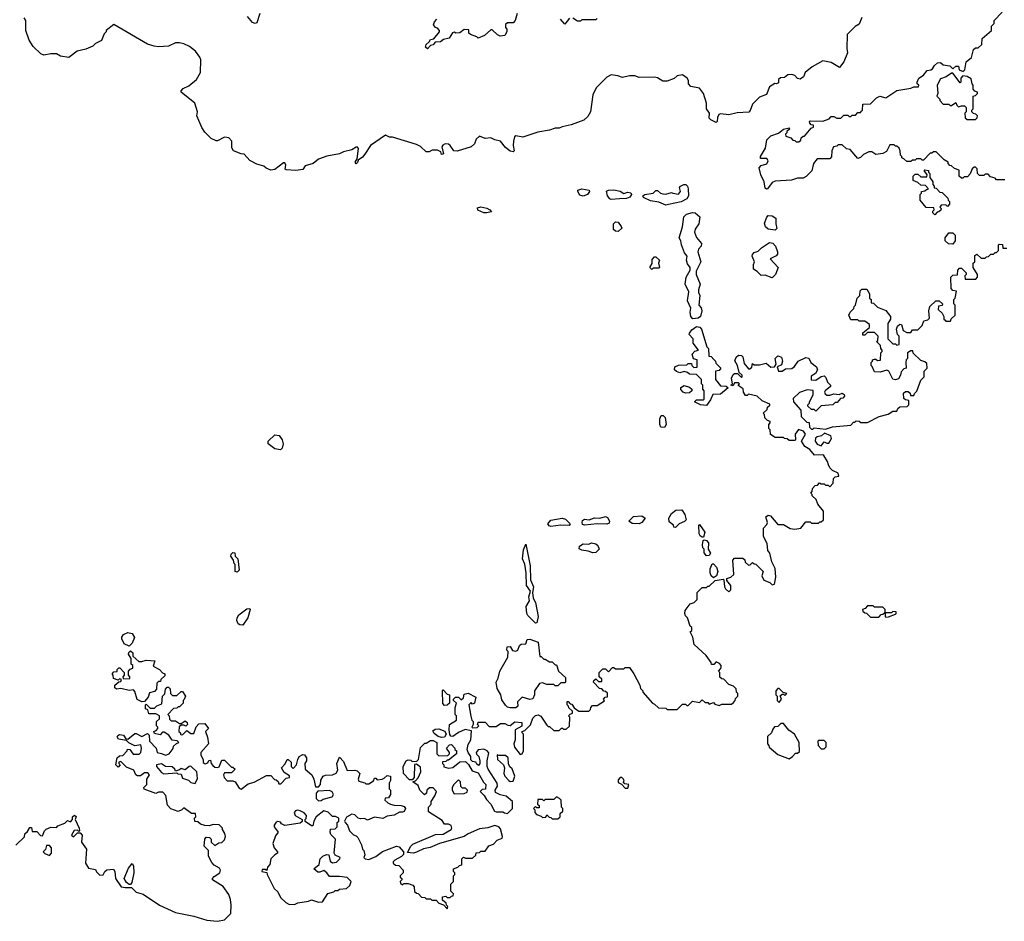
# Model space of a CAD drawing. Extents: x 2386423 to 2568864, y 578392 to 761999.
# Tile 329 of 454: x 2511703 to 2518731, y 653020 to 659451. Entities that reach past the tile are written whole.
import ezdxf

# ---------------------------------------------------------------- set-up
doc = ezdxf.new("R2010")
doc.units = 0

msp = doc.modelspace()

# ---------------------------------------------------------------- linework, layer by layer
at = {"layer": '0CON05XD'}
for points in [[(2515065, 658610), (2515025, 658603.3), (2514985, 658620), (2514961.7, 658598.3), (2514950, 658565), (2514926.1, 658543.9), (2514825, 658513.3), (2514802.5, 658515), (2514776.7, 658555), (2514765, 658563.3), (2514740, 658565), (2514723.6, 658556.4), (2514717.5, 658545), (2514727.5, 658495), (2514715, 658490), (2514708.3, 658508.3), (2514685, 658520), (2514648.3, 658521.7), (2514625, 658510), (2514605, 658510), (2514565, 658546.7), (2514535, 658561.2), (2514365, 658613.3), (2514343.6, 658613.6), (2514315, 658626.7), (2514206.1, 658553.9), (2514167.5, 658492.5), (2514149.4, 658470.6), (2514120, 658450), (2514115, 658433.3), (2514105, 658424), (2514098.8, 658435), (2514111.2, 658458.8), (2514122.5, 658532.5), (2514115, 658542.5), (2514105, 658542.5), (2514075, 658523.3), (2514015, 658508.8), (2513985, 658493.8), (2513895, 658478.8), (2513835, 658456.2), (2513797.5, 658425), (2513741.2, 658408.8), (2513725, 658382.5), (2513675, 658376.7), (2513605, 658380), (2513597.5, 658385), (2513603.3, 658415), (2513595, 658430), (2513585, 658430), (2513555, 658406.2), (2513525, 658382.5), (2513495, 658378.8), (2513462.3, 658392.3), (2513445, 658406.7), (2513395, 658420), (2513345, 658446.7), (2513305, 658492.5), (2513283.6, 658493.6), (2513230, 658515), (2513217, 658537), (2513216.2, 658585), (2513195, 658608.8), (2513165, 658613.8), (2513115, 658587.5), (2513105, 658587.5), (2513070, 658605), (2513025, 658650), (2513003.3, 658683.3), (2512967.5, 658765), (2512972.5, 658795), (2512952.5, 658855), (2512856.7, 658935), (2512856.7, 658945), (2512869.7, 658960.3), (2512910.5, 658979.5), (2512965.9, 659024.1), (2512993.3, 659075), (2512996.7, 659165), (2512990, 659185), (2512957.7, 659227.7), (2512915, 659260), (2512875, 659280), (2512845, 659286.7), (2512815, 659286.7), (2512765, 659262.5), (2512695, 659257.5), (2512663, 659263), (2512615, 659277.5), (2512375, 659417.5), (2512320, 659375), (2512320, 659365), (2512305, 659350), (2512286.4, 659303.6), (2512245, 659282.5), (2512225, 659262.5), (2512175, 659242.5), (2512113.3, 659226.7), (2512055, 659182.5), (2511995, 659192.5), (2511965, 659207.5), (2511925, 659207.5), (2511875, 659197.5), (2511855, 659207.5), (2511800, 659260), (2511771.2, 659305), (2511748, 659375), (2511746.2, 659445), (2511736.2, 659465)], [(2513417.5, 659495), (2513395, 659428.9), (2513385, 659425.5), (2513365, 659432.7), (2513329.2, 659475)], [(2515253.6, 659496.4), (2515240, 659445), (2515225, 659430), (2515185, 659430), (2515171.7, 659418.3), (2515170, 659395), (2515180, 659385), (2515180, 659365), (2515165, 659340), (2515133, 659333), (2515113.6, 659343.6), (2515075, 659380), (2515065, 659380), (2515020.8, 659339.2), (2514975, 659320), (2514965, 659330), (2514920, 659345), (2514910, 659355), (2514908.3, 659378.3), (2514875, 659382.5), (2514845, 659356.7), (2514816.4, 659356.4), (2514805, 659362.5), (2514793, 659357), (2514769.2, 659320.8), (2514728.8, 659311.2), (2514707.3, 659292.7), (2514669.3, 659290.7), (2514655, 659273.3), (2514635, 659267.5), (2514615, 659244.2), (2514600, 659255), (2514604.2, 659275), (2514626.4, 659293.6), (2514635, 659310), (2514660, 659315), (2514700, 659365), (2514700, 659375), (2514685, 659390), (2514670, 659395), (2514657.5, 659415), (2514663, 659437), (2514680, 659455)], [(2517713.6, 659466.4), (2517695, 659420), (2517667, 659403), (2517610, 659345), (2517607.5, 659245), (2517612.5, 659215), (2517585, 659150), (2517555, 659110), (2517495, 659146.2), (2517435, 659157.5), (2517360, 659115), (2517310, 659075), (2517297.5, 659045), (2517275, 659027.5), (2517255, 659032.5), (2517235, 659052.5), (2517215, 659060), (2517185, 659057.5), (2517161.7, 659038.3), (2517133, 659037), (2517120, 659025), (2517119.3, 659000.7), (2517105, 658993.3), (2517093, 658997), (2517055, 658972.5), (2517033, 658917), (2516985, 658900), (2516935, 658850), (2516917, 658803), (2516907, 658793), (2516825, 658787.5), (2516765, 658772.5), (2516705, 658781.2), (2516694.2, 658775.8), (2516683.3, 658755), (2516682.5, 658725), (2516675, 658717.5), (2516636.7, 658736.7), (2516625, 658750), (2516627.5, 658785), (2516604.6, 658814.6), (2516605.8, 658855), (2516585, 658926), (2516555, 658963.8), (2516492.5, 658975), (2516477.5, 658995), (2516477, 659017), (2516467.5, 659035), (2516435, 659057.5), (2516395, 659050), (2516375, 659032.5), (2516325, 659012.5), (2516295, 659012.5), (2516256.7, 659036.7), (2516235, 659042.5), (2516125, 659040), (2516095, 659050), (2516055, 659050), (2516005, 659040), (2515971.7, 659051.7), (2515925, 659057.5), (2515895, 659042.5), (2515817.5, 658965), (2515793.9, 658916.1), (2515776.4, 658793.6), (2515759.3, 658760.7), (2515730, 658735), (2515639.3, 658700.7), (2515575, 658687.5), (2515555, 658677.5), (2515525, 658677.5), (2515485, 658663.3), (2515400.7, 658649.3), (2515295, 658612.5), (2515245, 658622.5), (2515234.2, 658615.8), (2515228.6, 658585), (2515224.4, 658554.4), (2515233.6, 658516.4), (2515225, 658508.8), (2515204.5, 658514.5), (2515170.5, 658540.5), (2515135, 658586.2), (2515095, 658593.8), (2515065, 658610)], [(2515628.3, 659461.7), (2515595, 659420), (2515562.5, 659455)], [(2515825, 659460), (2515815, 659450), (2515715, 659450), (2515705, 659440), (2515685, 659440), (2515651.7, 659461.7)], [(2518735, 658310), (2518675, 658310), (2518665, 658320), (2518631.7, 658331.7), (2518615, 658350), (2518595, 658350), (2518585, 658340), (2518555, 658340), (2518540, 658355), (2518538.3, 658388.3), (2518525, 658400), (2518515, 658400), (2518501.7, 658388.3), (2518488.3, 658351.7), (2518468.3, 658331.7), (2518445, 658330), (2518435, 658320), (2518425, 658320), (2518410, 658335), (2518408.3, 658378.3), (2518375, 658390), (2518355, 658410), (2518341.7, 658411.7), (2518330, 658425), (2518330, 658435), (2518301.7, 658451.7), (2518245, 658510), (2518225, 658510), (2518215, 658500), (2518201.7, 658498.3), (2518155, 658450), (2518145, 658450), (2518135, 658460), (2518105, 658460), (2518095, 658450), (2518075, 658450), (2518065, 658440), (2518035, 658440), (2518015, 658460), (2518000, 658465), (2518000, 658475), (2517990, 658485), (2517987, 658517), (2517980, 658535), (2517965, 658550), (2517955, 658550), (2517945, 658560), (2517915, 658560), (2517889.3, 658510.7), (2517865, 658497.5), (2517815, 658490), (2517785, 658510), (2517765, 658510), (2517725, 658490), (2517705, 658467.5), (2517685, 658462.5), (2517630, 658525), (2517605, 658530), (2517575, 658560), (2517545, 658560), (2517535, 658550), (2517512.5, 658545), (2517500, 658515), (2517497, 658473), (2517485, 658460), (2517395, 658460), (2517370, 658425), (2517357, 658373), (2517317, 658333), (2517295, 658320), (2517255, 658320), (2517213, 658307), (2517095, 658300), (2517075, 658290), (2517040, 658245), (2517033, 658243), (2517025, 658250), (2517017.5, 658295), (2516992.5, 658345), (2516982.5, 658395), (2516995, 658412.5), (2517035, 658422.5), (2517046.7, 658445), (2517035, 658462.5), (2516991.7, 658461.7), (2516990, 658475), (2517025.9, 658534.1), (2517036.7, 658595), (2517065, 658622.5), (2517118.3, 658641.7), (2517155, 658670), (2517195, 658680), (2517198.3, 658671.7), (2517180, 658655), (2517180, 658645), (2517170, 658635), (2517171.7, 658621.7), (2517208.3, 658608.3), (2517221.7, 658591.7), (2517235, 658590), (2517245, 658580), (2517265, 658580), (2517278.3, 658591.7), (2517281.7, 658608.3), (2517295, 658620), (2517305, 658620), (2517351.7, 658678.3), (2517370, 658685), (2517368.3, 658698.3), (2517351.7, 658701.7), (2517343, 658713), (2517340, 658725), (2517345, 658730), (2517435, 658727.5), (2517480, 658745), (2517495, 658760), (2517515, 658760), (2517535, 658750), (2517565, 658750), (2517585, 658770), (2517615, 658770), (2517625, 658760), (2517635, 658760), (2517645, 658770), (2517668.3, 658771.7), (2517685, 658790), (2517705, 658790), (2517711.7, 658798.3), (2517720, 658805), (2517721.7, 658848.3), (2517775, 658852.5), (2517820, 658895), (2517843, 658907), (2517886.4, 658893.6), (2517965, 658946.2), (2518065, 658963.3), (2518085, 658972.5), (2518118.3, 658971.7), (2518120, 658985), (2518110, 658995), (2518110, 659005), (2518120, 659035), (2518155, 659056.7), (2518181.7, 659088.3), (2518207, 659093), (2518218.3, 659101.7), (2518232.5, 659125), (2518255, 659143.3), (2518276.4, 659146.4), (2518295, 659130), (2518341.7, 659121.7), (2518365, 659100), (2518385, 659120), (2518405, 659120), (2518410, 659095), (2518438.3, 659081.7), (2518450, 659095), (2518458.3, 659151.7), (2518497, 659183), (2518511.7, 659238.3), (2518525, 659250), (2518545, 659250), (2518570, 659275), (2518573, 659317), (2518640, 659375), (2518640, 659405), (2518660, 659425), (2518660, 659445), (2518716.2, 659505)], [(2518525, 658740), (2518538.3, 658751.7), (2518540, 658765), (2518528.3, 658778.3), (2518511.7, 658781.7), (2518500, 658795), (2518500, 658805), (2518510, 658815), (2518510, 658905), (2518525, 658910), (2518540, 658925), (2518540, 658935), (2518521.7, 658941.7), (2518510, 658955), (2518510, 658985), (2518503, 658993), (2518495, 659030), (2518467, 659047), (2518435, 659050), (2518420, 659035), (2518420, 659005), (2518415, 659000), (2518365, 659070), (2518355, 659070), (2518317, 659043), (2518275, 659030), (2518252.5, 658985), (2518257.5, 658925), (2518250, 658905), (2518270, 658885), (2518270, 658875), (2518295, 658850), (2518335, 658850), (2518345, 658840), (2518355, 658840), (2518385, 658860), (2518391.7, 658841.7), (2518405, 658830), (2518425, 658837.5), (2518447, 658837), (2518460, 658825), (2518460, 658795), (2518450, 658785), (2518451.7, 658751.7), (2518465, 658740), (2518525, 658740)], [(2518235, 658060), (2518220, 658075), (2518220, 658085), (2518230, 658095), (2518228.3, 658108.3), (2518173, 658113), (2518130, 658165), (2518130, 658205), (2518140, 658215), (2518140, 658225), (2518165, 658230), (2518175, 658240), (2518188.3, 658241.7), (2518188.3, 658248.3), (2518168.3, 658268.3), (2518135, 658270), (2518115, 658290), (2518080, 658305), (2518080, 658335), (2518095, 658350), (2518115, 658350), (2518135, 658330), (2518178.3, 658331.7), (2518180, 658345), (2518160, 658375), (2518165, 658380), (2518190, 658375), (2518190, 658365), (2518200, 658355), (2518200, 658325), (2518220, 658295), (2518220, 658275), (2518230, 658265), (2518231.7, 658251.7), (2518245, 658250), (2518271.7, 658221.7), (2518288.3, 658218.3), (2518328.3, 658178.3), (2518330, 658165), (2518340, 658155), (2518340, 658135), (2518325, 658120), (2518315, 658130), (2518281.7, 658128.3), (2518270, 658115), (2518280, 658105), (2518278.3, 658091.7), (2518265, 658080), (2518251.7, 658078.3), (2518235, 658060)], [(2516315, 658127.5), (2516265, 658148.8), (2516205, 658158.6), (2516155, 658184), (2516152, 658195), (2516165, 658203.8), (2516225, 658214.3), (2516245, 658233.3), (2516255, 658233.3), (2516276.7, 658215), (2516295, 658209.2), (2516315, 658208), (2516355, 658220), (2516365, 658213.3), (2516405, 658207.5), (2516420, 658225), (2516412.5, 658255), (2516420, 658265), (2516444.3, 658275.7), (2516457.5, 658275), (2516470.8, 658265), (2516474.3, 658245), (2516475.9, 658194.1), (2516465.7, 658174.3), (2516425, 658151.4), (2516335, 658132.5), (2516315, 658127.5)], [(2515725, 658193.8), (2515700.8, 658200.8), (2515686.2, 658225), (2515686.7, 658235), (2515715, 658244.3), (2515768.8, 658235), (2515771.2, 658225), (2515755, 658203.8), (2515725, 658193.8)], [(2515925, 658168.8), (2515915, 658173.8), (2515898.1, 658195), (2515892.7, 658227.3), (2515905, 658236.2), (2515945, 658238), (2515988.8, 658228.8), (2516015, 658212.5), (2516045, 658221.2), (2516065, 658217.5), (2516070, 658205), (2516057.5, 658185), (2516035, 658176.2), (2515985, 658173.3), (2515925, 658168.8)], [(2515035, 658073.3), (2515015, 658073.3), (2514973, 658093), (2514971.7, 658108.3), (2514995, 658117.5), (2515037.7, 658107.7), (2515060, 658095), (2515070, 658080), (2515035, 658073.3)], [(2516508.3, 657318.3), (2516492.5, 657335), (2516488.8, 657365), (2516493, 657393), (2516470, 657445), (2516479.3, 657509.3), (2516453.3, 657565), (2516460, 657615), (2516490, 657665), (2516490, 657685), (2516470.5, 657710.5), (2516463.3, 657735), (2516466.7, 657765), (2516448.3, 657788.3), (2516426.7, 657845), (2516422.5, 657875), (2516410, 657895), (2516433.3, 657975), (2516444.1, 658045.9), (2516463.3, 658065), (2516505, 658075.8), (2516525, 658073.8), (2516557.5, 658045), (2516551.2, 657995), (2516525, 657957.5), (2516520, 657935), (2516535, 657897.5), (2516570, 657855), (2516567.5, 657835), (2516547.5, 657815), (2516543.3, 657795), (2516566.1, 657723.9), (2516532.5, 657657.5), (2516532.5, 657635), (2516560, 657565), (2516547.5, 657525), (2516547.5, 657505), (2516557.5, 657485), (2516550, 657415), (2516567, 657397), (2516573.3, 657375), (2516562.5, 657335), (2516545, 657322.5), (2516508.3, 657318.3)], [(2517095, 657950), (2517045, 657956.2), (2517026.2, 657975), (2517020.7, 657999.3), (2517036.1, 658043.9), (2517046.1, 658053.9), (2517075, 658053.3), (2517100, 658035), (2517100, 657995), (2517107.5, 657962.5), (2517095, 657950)], [(2515975, 657940), (2515955, 657942.5), (2515942.5, 657955), (2515942.5, 657995), (2515955, 658010), (2515975, 658007.5), (2515997, 657977), (2516000, 657965), (2515975, 657940)], [(2518365, 657850), (2518333, 657853), (2518310, 657875), (2518310, 657895), (2518335, 657930), (2518365, 657930), (2518380, 657915), (2518380, 657875), (2518365, 657850)], [(2517075, 657610), (2517025, 657630), (2516995, 657627.5), (2516966.4, 657656.4), (2516941.7, 657671.7), (2516940, 657705), (2516947.5, 657725), (2516932.5, 657765), (2516933.3, 657776.7), (2516945, 657790), (2516975, 657800), (2516997.5, 657825), (2517055, 657862.5), (2517078.3, 657858.3), (2517097.5, 657835), (2517112.5, 657795), (2517111.7, 657778.3), (2517103, 657767), (2517060, 657745), (2517117, 657683), (2517097.5, 657635), (2517075, 657610)], [(2518108, 656802), (2518135, 656880), (2518160, 656905), (2518160, 656945), (2518180, 656965), (2518178.3, 656998.3), (2518165, 657010), (2518135, 657020), (2518081.7, 657071.7), (2518078.3, 657088.3), (2518065, 657090), (2518040, 657075), (2518040, 657035), (2518030, 657025), (2518027.5, 657005), (2518030, 656965), (2518015, 656960), (2517995, 656940), (2517990, 656915), (2517975, 656890), (2517955, 656882.5), (2517935, 656887.5), (2517907.5, 656945), (2517891.7, 656951.7), (2517845, 656937.5), (2517805, 656940), (2517788.3, 656978.3), (2517780, 656985), (2517780, 657005), (2517790, 657015), (2517790, 657025), (2517805, 657030), (2517815, 657030), (2517825, 657020), (2517848.3, 657021.7), (2517850, 657075), (2517860, 657085), (2517860, 657095), (2517850, 657105), (2517848.3, 657128.3), (2517820, 657155), (2517827.5, 657162.5), (2517830, 657195), (2517805, 657220), (2517755, 657220), (2517735, 657200), (2517721.7, 657201.7), (2517721.7, 657218.3), (2517770, 657255), (2517768.3, 657278.3), (2517735, 657300), (2517695, 657300), (2517685, 657310), (2517635, 657310), (2517622.5, 657345), (2517630, 657365), (2517658.3, 657391.7), (2517660, 657405), (2517670, 657415), (2517680, 657465), (2517700, 657485), (2517701.7, 657518.3), (2517715, 657530), (2517750, 657530), (2517770, 657495), (2517770, 657465), (2517780, 657455), (2517781.7, 657431.7), (2517798.3, 657428.3), (2517825, 657400), (2517885, 657377.5), (2517920, 657335), (2517920, 657315), (2517900, 657285), (2517900, 657175), (2517935, 657140), (2517955, 657140), (2517965, 657130), (2517980, 657135), (2517980, 657195), (2517970, 657205), (2517962.5, 657245), (2517970, 657265), (2517985, 657280), (2517998.3, 657278.3), (2518010, 657235), (2518035, 657220), (2518065, 657220), (2518075, 657240), (2518115, 657240), (2518145, 657270), (2518157, 657303), (2518185, 657310), (2518197, 657323), (2518192.5, 657375), (2518200, 657405), (2518243, 657447), (2518267, 657447), (2518290, 657425), (2518288.3, 657411.7), (2518261.7, 657408.3), (2518260, 657385), (2518288.3, 657358.3), (2518300, 657335), (2518300, 657315), (2518308.3, 657308.3), (2518315, 657300), (2518348.3, 657301.7), (2518351.7, 657318.3), (2518380, 657345), (2518380, 657415), (2518370, 657425), (2518370, 657455), (2518380, 657465), (2518390, 657515), (2518365, 657520), (2518353, 657533), (2518350, 657615), (2518365, 657630), (2518398.3, 657631.7), (2518400, 657665), (2518411.7, 657678.3), (2518425, 657680), (2518460, 657645), (2518460, 657635), (2518450, 657625), (2518451.7, 657601.7), (2518528.3, 657601.7), (2518540, 657615), (2518540, 657635), (2518510, 657685), (2518510, 657715), (2518520, 657725), (2518521.7, 657768.3), (2518535, 657780), (2518565, 657750), (2518595, 657750), (2518605, 657760), (2518618.3, 657761.7), (2518635, 657780), (2518655, 657780), (2518665, 657790), (2518675, 657790), (2518690, 657805), (2518690, 657845), (2518695, 657850), (2518718.3, 657848.3), (2518721.7, 657821.7), (2518748.3, 657821.7)], [(2516215, 657670), (2516200, 657685), (2516217, 657713), (2516218.3, 657741.7), (2516235, 657760), (2516245, 657760), (2516270, 657735), (2516262.5, 657715), (2516270, 657685), (2516265, 657680), (2516225, 657680), (2516215, 657670)], [(2516605, 656700), (2516563, 656703), (2516520, 656725), (2516535, 656740), (2516585, 656740), (2516590, 656745), (2516590, 656805), (2516580, 656815), (2516580, 656845), (2516570, 656855), (2516570, 656885), (2516535, 656920), (2516483, 656923), (2516470, 656935), (2516445, 656942.5), (2516415, 656932.5), (2516391.7, 656941.7), (2516377.5, 656955), (2516380, 656975), (2516405, 656987.5), (2516465, 656990), (2516475, 657000), (2516498.3, 656998.3), (2516500, 656985), (2516515, 656970), (2516538.3, 656971.7), (2516540, 657025), (2516511.7, 657031.7), (2516502.5, 657065), (2516523, 657087), (2516547.5, 657095), (2516510, 657145), (2516510, 657175), (2516482.5, 657205), (2516483.8, 657216.2), (2516500.5, 657239.5), (2516535, 657263.3), (2516558.3, 657258.3), (2516570, 657245), (2516608.3, 657118.3), (2516620, 657105), (2516621.7, 657051.7), (2516638.3, 657048.3), (2516658.3, 657028.3), (2516670, 657015), (2516671.7, 657001.7), (2516707.5, 656965), (2516695, 656950), (2516670, 656945), (2516670, 656885), (2516705, 656840), (2516747, 656837), (2516760, 656825), (2516705, 656780), (2516651.7, 656778.3), (2516635, 656740), (2516605, 656700)], [(2515039.2, 654165), (2515051.7, 654221.7), (2515040, 654235), (2515015, 654247.5), (2514975, 654242.5), (2514962.5, 654225), (2514963, 654213), (2514980, 654195), (2514986.7, 654165), (2514987.5, 654145), (2514978.3, 654131.7), (2514965, 654140), (2514960, 654155), (2514935, 654160), (2514922.5, 654172.5), (2514922.5, 654195), (2514903.3, 654223.3), (2514897.5, 654245), (2514905, 654280), (2514922.5, 654315), (2514928.3, 654378.3), (2514883, 654387), (2514835, 654367.5), (2514795, 654337.5), (2514781.7, 654341.7), (2514773, 654353), (2514767.5, 654385), (2514770, 654425), (2514820, 654455), (2514820, 654485), (2514812.5, 654495), (2514812.5, 654545), (2514820, 654575), (2514800, 654595), (2514800, 654605), (2514815, 654620), (2514835, 654620), (2514855, 654600), (2514870, 654615), (2514875, 654640), (2514905, 654647.5), (2514958.3, 654618.3), (2514950, 654575), (2514935, 654570), (2514925, 654580), (2514910, 654565), (2514923, 654483), (2514930, 654455), (2514940, 654445), (2514940, 654425), (2514930, 654405), (2514935, 654400), (2514968.3, 654401.7), (2514980, 654415), (2514970, 654425), (2514975, 654440), (2515025, 654440), (2515055, 654410), (2515105, 654410), (2515135, 654430), (2515165, 654430), (2515188.3, 654418.3), (2515205, 654417.5), (2515238.3, 654441.7), (2515288.3, 654438.3), (2515288.3, 654411.7), (2515240, 654385), (2515240, 654315), (2515230, 654285), (2515235, 654262.5), (2515275, 654210), (2515290, 654215), (2515300, 654235), (2515300, 654355), (2515290, 654365), (2515290, 654375), (2515308.3, 654381.7), (2515348.3, 654421.7), (2515365, 654470), (2515385, 654487.5), (2515405, 654493.3), (2515424.1, 654484.1), (2515465, 654420), (2515475, 654410), (2515485, 654410), (2515515, 654380), (2515555, 654380), (2515571.7, 654398.3), (2515578.3, 654398.3), (2515585, 654390), (2515605, 654390), (2515628.3, 654411.7), (2515630, 654475), (2515620, 654485), (2515631.7, 654498.3), (2515650, 654505), (2515648.3, 654518.3), (2515621.7, 654541.7), (2515620, 654555), (2515610, 654565), (2515611.7, 654588.3), (2515618.3, 654588.3), (2515631.7, 654571.7), (2515645, 654570), (2515661.7, 654541.7), (2515695, 654520), (2515765, 654520), (2515778.3, 654531.7), (2515780, 654545), (2515791.7, 654558.3), (2515825, 654560), (2515878.3, 654591.7), (2515870, 654605), (2515881.7, 654618.3), (2515898.3, 654621.7), (2515898.3, 654648.3), (2515885, 654660), (2515871.7, 654661.7), (2515858.3, 654678.3), (2515841.7, 654681.7), (2515800, 654725), (2515801.7, 654738.3), (2515815, 654750), (2515835, 654730), (2515858.3, 654731.7), (2515858.3, 654748.3), (2515840, 654765), (2515840, 654795), (2515865, 654820), (2515885, 654820), (2515905, 654800), (2515935, 654830), (2515945, 654830), (2515955, 654820), (2516015, 654820), (2516025, 654830), (2516055, 654830), (2516087.5, 654785), (2516130, 654705), (2516135, 654680), (2516150, 654665), (2516150, 654655), (2516220, 654575), (2516235, 654570), (2516263, 654543), (2516315, 654540), (2516325, 654530), (2516395, 654530), (2516435, 654570), (2516455, 654570), (2516465, 654560), (2516475, 654560), (2516505, 654590), (2516555, 654580), (2516575, 654600), (2516595, 654580), (2516615, 654580), (2516625, 654570), (2516655, 654580), (2516665, 654570), (2516695, 654560), (2516715, 654570), (2516785, 654570), (2516798.3, 654581.7), (2516810, 654595), (2516811.7, 654608.3), (2516830, 654625), (2516830, 654645), (2516820, 654655), (2516818.3, 654678.3), (2516798.3, 654698.3), (2516765, 654710), (2516728.3, 654748.3), (2516715, 654750), (2516701.7, 654761.7), (2516700, 654795), (2516690, 654805), (2516707, 654823), (2516710, 654835), (2516710, 654845), (2516699.3, 654859.3), (2516675, 654870), (2516658.3, 654851.7), (2516641.7, 654851.7), (2516640, 654865), (2516602.5, 654915), (2516516.7, 654995), (2516507.5, 655047.5), (2516490, 655085), (2516500, 655095), (2516500, 655115), (2516490, 655125), (2516470, 655185), (2516455, 655200), (2516450, 655215), (2516453, 655237), (2516490, 655285), (2516517, 655293), (2516540, 655315), (2516540, 655365), (2516575, 655400), (2516605, 655400), (2516615, 655410), (2516625, 655410), (2516668.3, 655451.7), (2516725, 655460), (2516730, 655455), (2516733.8, 655405), (2516741.7, 655391.7), (2516765, 655370), (2516780, 655385), (2516780, 655415), (2516751.7, 655451.7), (2516750, 655465), (2516780, 655475), (2516800, 655495), (2516792.5, 655595), (2516805, 655610), (2516865, 655610), (2516878.3, 655598.3), (2516881.7, 655581.7), (2516905, 655560), (2516918.3, 655561.7), (2516935, 655580), (2516945, 655570), (2516958.3, 655568.3), (2517010, 655515), (2517000, 655485), (2517013.6, 655453.6), (2517057, 655437), (2517075, 655420), (2517090, 655425), (2517100, 655475), (2517096.4, 655536.4), (2517072.5, 655585), (2517057.5, 655645), (2517042.5, 655665), (2517037.5, 655715), (2517012.5, 655765), (2517012.5, 655825), (2517035, 655850), (2517040, 655865), (2517030, 655905), (2517045, 655917.5), (2517061.7, 655911.7), (2517115, 655850), (2517155, 655850), (2517203, 655823), (2517235, 655817.5), (2517280, 655825), (2517315, 655870), (2517345, 655870), (2517355, 655860), (2517405, 655860), (2517415, 655870), (2517425, 655870), (2517440, 655885), (2517440, 655945), (2517400, 655995), (2517388.3, 656028.3), (2517360, 656055), (2517360, 656065), (2517350, 656075), (2517360, 656085), (2517361.7, 656108.3), (2517381.7, 656128.3), (2517398.3, 656131.7), (2517411.7, 656148.3), (2517425, 656140), (2517445, 656140), (2517455, 656130), (2517475, 656130), (2517485, 656120), (2517510, 656145), (2517511.7, 656178.3), (2517525, 656190), (2517550, 656195), (2517546.4, 656216.4), (2517505, 656236.2), (2517485.7, 656255.7), (2517475.8, 656275.8), (2517469.5, 656299.5), (2517443, 656343), (2517435, 656347.5), (2517376.2, 656346.2), (2517342.5, 656385), (2517306.7, 656406.7), (2517282.5, 656445), (2517312.5, 656495), (2517297, 656517), (2517261.7, 656528.3), (2517237.5, 656495), (2517240, 656455), (2517235, 656450), (2517195, 656450), (2517181.7, 656461.7), (2517163, 656463), (2517155, 656470), (2517095, 656470), (2517061.7, 656491.7), (2517060, 656525), (2517050, 656535), (2517050, 656565), (2517060, 656575), (2517060, 656585), (2517041.7, 656591.7), (2517021.7, 656611.7), (2517020, 656635), (2517010, 656645), (2517038.3, 656671.7), (2517041.7, 656688.3), (2517058.3, 656701.7), (2517058.3, 656708.3), (2517003, 656733), (2516967, 656767), (2516905, 656780), (2516895, 656770), (2516885, 656770), (2516870, 656795), (2516868.3, 656818.3), (2516831.7, 656841.7), (2516840, 656855), (2516835, 656860), (2516805, 656860), (2516795, 656840), (2516780, 656845), (2516790, 656855), (2516783.9, 656893.9), (2516795, 656920), (2516805, 656926.7), (2516827.5, 656927.5), (2516855, 656900), (2516860, 656905), (2516860, 656915), (2516837.5, 656935), (2516827.5, 656985), (2516807, 657017), (2516816.2, 657045), (2516835, 657058), (2516855, 657056), (2516865.8, 657045.8), (2516875, 657000), (2516905, 656960), (2516915, 656960), (2516928.3, 656971.7), (2516935, 657000), (2516945, 656990), (2516985, 656990), (2517031.7, 657001.7), (2517065, 656972.5), (2517090, 656975), (2517102.5, 656995), (2517096.2, 657035), (2517115, 657054), (2517141.2, 657045), (2517148.8, 657015), (2517140, 656990), (2517110, 656975), (2517120, 656945), (2517145, 656943.3), (2517168.3, 656961.7), (2517215, 656962.5), (2517233, 656977), (2517260, 657015), (2517315, 657042.5), (2517335, 657037.5), (2517350, 657005), (2517390, 656975), (2517397.5, 656955), (2517383, 656927), (2517351.7, 656908.3), (2517351.7, 656881.7), (2517385, 656880), (2517423, 656907), (2517445, 656910), (2517458.3, 656898.3), (2517470, 656865), (2517490, 656845), (2517490, 656835), (2517452.5, 656805), (2517447.5, 656795), (2517451.7, 656781.7), (2517463.6, 656773.6), (2517485, 656773.3), (2517515, 656782.5), (2517551.7, 656778.3), (2517575, 656787.5), (2517587, 656777), (2517590, 656765), (2517578.3, 656751.7), (2517561.7, 656748.3), (2517538.3, 656721.7), (2517525, 656720), (2517507, 656703), (2517423, 656697), (2517385, 656660), (2517375, 656670), (2517355, 656670), (2517330, 656695), (2517330, 656705), (2517340, 656715), (2517340, 656725), (2517367.5, 656775), (2517367, 656807), (2517325, 656810), (2517268.3, 656791.7), (2517225, 656750), (2517227.5, 656725), (2517280, 656665), (2517281.7, 656621.7), (2517321.7, 656581.7), (2517338.3, 656578.3), (2517340, 656545), (2517355, 656530), (2517365, 656530), (2517375, 656540), (2517455, 656530), (2517505, 656547.5), (2517635, 656560), (2517655, 656580), (2517665, 656580), (2517675, 656590), (2517695, 656587.5), (2517708.3, 656578.3), (2517755, 656577.5), (2517838.3, 656621.7), (2517901.7, 656638.3), (2517935, 656660), (2517965, 656660), (2517971.7, 656678.3), (2517985, 656690), (2518037, 656693), (2518050, 656705), (2518050, 656735), (2518025, 656740), (2518015, 656750), (2518011.7, 656788.3), (2518025, 656800), (2518045, 656800), (2518058.3, 656788.3), (2518061.7, 656771.7), (2518085, 656770), (2518090, 656785), (2518108, 656802)], [(2516455, 656787.5), (2516440, 656795), (2516423, 656813), (2516423, 656827), (2516445, 656842.5), (2516485, 656830), (2516500, 656815), (2516500, 656805), (2516485, 656790), (2516455, 656787.5)], [(2516305, 656543.3), (2516280, 656545), (2516273, 656563), (2516272.5, 656605), (2516283, 656627), (2516297, 656627), (2516310, 656615), (2516316.7, 656565), (2516305, 656543.3)], [(2517425, 656412.5), (2517445, 656440), (2517465, 656430), (2517478.3, 656431.7), (2517497.5, 656465), (2517493, 656483), (2517448.3, 656501.7), (2517427, 656483), (2517395, 656476.7), (2517382.5, 656467.5), (2517380, 656445), (2517395, 656423.3), (2517425, 656412.5)], [(2513565, 656383.3), (2513525, 656390), (2513477.1, 656425), (2513477.1, 656445), (2513525, 656491.2), (2513555.8, 656485.8), (2513576, 656455), (2513583.3, 656425), (2513575.9, 656394.1), (2513565, 656383.3)], [(2516385, 655830), (2516371.7, 655831.7), (2516370, 655845), (2516340, 655870), (2516336, 655895), (2516355, 655930), (2516386.4, 655953.6), (2516430, 655955), (2516451.7, 655921.7), (2516460, 655885), (2516448.3, 655871.7), (2516410, 655855), (2516385, 655830)], [(2515495, 655836.7), (2515481.4, 655841.4), (2515473.8, 655855), (2515495, 655881.4), (2515575, 655896), (2515597.9, 655887.9), (2515632.5, 655855), (2515625, 655843.3), (2515565, 655845.8), (2515495, 655836.7)], [(2515735, 655846), (2515721.4, 655851.4), (2515717.5, 655865), (2515721.3, 655878.7), (2515735, 655889.2), (2515767, 655883), (2515805, 655897.5), (2515845, 655896), (2515885, 655908.6), (2515899.6, 655899.6), (2515914.2, 655875), (2515910.5, 655859.5), (2515895, 655852), (2515826.1, 655856.1), (2515735, 655846)], [(2516125, 655856.2), (2516075, 655857.5), (2516050, 655875), (2516085, 655906.7), (2516143, 655913), (2516167.5, 655895), (2516145, 655863.8), (2516125, 655856.2)], [(2516585, 655760), (2516575, 655760), (2516560.7, 655770.7), (2516552.5, 655785), (2516550, 655845), (2516555, 655850), (2516593.8, 655795), (2516585, 655760)], [(2516605, 655627.5), (2516588.3, 655648.3), (2516590, 655675), (2516580, 655685), (2516577.5, 655705), (2516582.5, 655737.5), (2516588.3, 655741.7), (2516605, 655737.5), (2516620.5, 655720.5), (2516616.7, 655675), (2516633.3, 655645), (2516625, 655630), (2516605, 655627.5)], [(2515385, 655147.5), (2515330.6, 655200.6), (2515323.8, 655215), (2515318.8, 655265), (2515341.2, 655305), (2515336.7, 655335), (2515350, 655375), (2515320, 655415), (2515319.2, 655505), (2515308.2, 655568.2), (2515292.9, 655605), (2515299.7, 655670.3), (2515315, 655710), (2515346.7, 655555), (2515350, 655455), (2515370, 655405), (2515362.5, 655365), (2515368.8, 655325), (2515384.2, 655294.2), (2515404.4, 655195), (2515395, 655150), (2515385, 655147.5)], [(2515795, 655648.6), (2515761.2, 655661.2), (2515715, 655666.7), (2515697.5, 655677.5), (2515700, 655695), (2515725, 655712.5), (2515765, 655710), (2515785, 655720), (2515815, 655713.8), (2515830.5, 655700.5), (2515838.8, 655675), (2515815, 655650), (2515795, 655648.6)], [(2513255, 655510), (2513240, 655515), (2513240, 655565), (2513233, 655573), (2513230, 655595), (2513210, 655625), (2513211.7, 655638.3), (2513225, 655650), (2513238.3, 655648.3), (2513240, 655625), (2513260, 655605), (2513270, 655525), (2513255, 655510)], [(2516655, 655470), (2516640, 655485), (2516632.5, 655505), (2516632.5, 655535), (2516645, 655570), (2516655, 655570), (2516676.1, 655546.1), (2516686.2, 655515), (2516676.1, 655483.9), (2516655, 655470)], [(2513295, 655133.3), (2513275, 655133.8), (2513262.7, 655142.7), (2513252, 655165), (2513255.7, 655185), (2513268, 655205), (2513305, 655233.8), (2513325, 655248.8), (2513345, 655252.5), (2513348, 655245), (2513331.2, 655185), (2513295, 655133.3)], [(2517885, 655190), (2517905, 655192.5), (2517955, 655210), (2517960, 655215), (2517958.3, 655228.3), (2517935, 655230), (2517925, 655220), (2517880, 655220), (2517880, 655245), (2517865, 655260), (2517805, 655260), (2517795, 655270), (2517755, 655270), (2517738.3, 655251.7), (2517720, 655245), (2517721.7, 655231.7), (2517735, 655220), (2517748.3, 655218.3), (2517775, 655190), (2517835, 655190), (2517851.7, 655208.3), (2517865, 655210), (2517875, 655220), (2517880, 655220), (2517880, 655195), (2517885, 655190)], [(2512485, 654982.5), (2512448.3, 654998.3), (2512432, 655035), (2512432.3, 655047.7), (2512443.3, 655065), (2512475, 655081.2), (2512505, 655073.3), (2512523.3, 655045), (2512506.1, 655003.9), (2512485, 654982.5)], [(2515245, 654542.5), (2515205, 654542.5), (2515185, 654547.5), (2515170.7, 654560.7), (2515145, 654600), (2515137.5, 654635), (2515110.5, 654680.5), (2515103.6, 654726.4), (2515117.5, 654755), (2515130, 654805), (2515187.5, 654905), (2515190, 654945), (2515180, 654955), (2515181.7, 654978.3), (2515205, 654980), (2515221.7, 654951.7), (2515245, 654947.5), (2515260, 654955), (2515271.7, 654988.3), (2515283, 654997), (2515315, 655000), (2515325, 655030), (2515345, 655033.3), (2515405, 655010), (2515415, 654910), (2515425, 654910), (2515445, 654890), (2515455, 654890), (2515485, 654870), (2515505, 654870), (2515525, 654850), (2515535, 654850), (2515550, 654805), (2515598.3, 654758.3), (2515600, 654725), (2515595, 654720), (2515565, 654720), (2515545, 654700), (2515525, 654700), (2515515, 654710), (2515465, 654710), (2515435, 654720), (2515413, 654717), (2515377.5, 654665), (2515376.7, 654635), (2515365, 654607.5), (2515345, 654603.3), (2515290, 654620), (2515257.5, 654585), (2515260, 654555), (2515245, 654542.5)], [(2512575, 654586.7), (2512541.7, 654601.7), (2512525, 654660), (2512515, 654670), (2512485, 654666.7), (2512425, 654681.2), (2512395, 654676.7), (2512381.2, 654685), (2512383.3, 654705), (2512411.7, 654728.3), (2512425, 654730), (2512430, 654745), (2512415, 654750), (2512405, 654740), (2512373, 654753), (2512370, 654775), (2512362.5, 654785), (2512375, 654800), (2512398.3, 654801.7), (2512400, 654815), (2512411.7, 654828.3), (2512418.3, 654828.3), (2512450, 654795), (2512450, 654775), (2512440, 654765), (2512441.7, 654751.7), (2512485, 654750), (2512490, 654755), (2512490, 654765), (2512480, 654775), (2512480, 654805), (2512491.7, 654818.3), (2512510, 654825), (2512510, 654845), (2512500, 654855), (2512500, 654895), (2512480, 654925), (2512481.7, 654938.3), (2512495, 654950), (2512510, 654935), (2512511.7, 654911.7), (2512552.5, 654872.5), (2512575, 654872.5), (2512605, 654882.5), (2512668.3, 654878.3), (2512655, 654840), (2512700, 654815), (2512721.7, 654791.7), (2512740, 654785), (2512738.3, 654771.7), (2512710, 654745), (2512708.3, 654731.7), (2512695, 654730), (2512681.7, 654718.3), (2512680, 654675), (2512665, 654660), (2512630.7, 654649.3), (2512620.7, 654619.3), (2512595, 654587.5), (2512575, 654586.7)], [(2512566.7, 654223.3), (2512572.5, 654255), (2512568.3, 654278.3), (2512525, 654272.5), (2512483, 654293), (2512465, 654310), (2512408.3, 654318.3), (2512400, 654335), (2512403.6, 654346.4), (2512415, 654352.5), (2512445, 654347.5), (2512461.7, 654321.7), (2512475, 654320), (2512525, 654360), (2512535, 654360), (2512575, 654337.5), (2512615, 654360), (2512627, 654347), (2512628.8, 654305), (2512676.2, 654256.2), (2512683.3, 654223.3), (2512715, 654217.5), (2512744, 654204), (2512770, 654215), (2512798.3, 654251.7), (2512801.7, 654268.3), (2512821.7, 654288.3), (2512840, 654295), (2512827, 654307), (2512791.7, 654311.7), (2512768.3, 654348.3), (2512735, 654370), (2512721.7, 654368.3), (2512705, 654350), (2512665, 654360), (2512660, 654375), (2512678.3, 654381.7), (2512690, 654395), (2512690, 654405), (2512680, 654415), (2512680, 654445), (2512700, 654465), (2512700, 654485), (2512675, 654500), (2512625, 654500), (2512618.3, 654528.3), (2512600, 654535), (2512600, 654565), (2512605, 654570), (2512635, 654540), (2512665, 654540), (2512683, 654557), (2512718.3, 654571.7), (2512723, 654627), (2512738.3, 654641.7), (2512743, 654677), (2512755, 654690), (2512765, 654690), (2512778.3, 654678.3), (2512780, 654645), (2512795, 654630), (2512825, 654630), (2512855, 654660), (2512865, 654660), (2512887, 654627), (2512878.3, 654601.7), (2512870, 654595), (2512870, 654575), (2512845, 654550), (2512835, 654550), (2512825, 654540), (2512801.7, 654538.3), (2512760, 654495), (2512770, 654485), (2512771.7, 654461.7), (2512785, 654450), (2512815, 654450), (2512845, 654430), (2512855, 654430), (2512885, 654450), (2512898.3, 654438.3), (2512900, 654425), (2512888.3, 654411.7), (2512875, 654420), (2512855, 654420), (2512841.7, 654408.3), (2512840, 654375), (2512850, 654365), (2512850, 654355), (2512855, 654350), (2512868.3, 654351.7), (2512895, 654380), (2512925, 654360), (2512945, 654360), (2512963, 654407), (2512981.7, 654428.3), (2513025, 654430), (2513050, 654395), (2513030, 654375), (2513043.3, 654333.3), (2513050, 654285), (2512997, 654223), (2512996.7, 654205), (2513012.5, 654175), (2513013, 654153), (2513026.4, 654143.6), (2513045, 654150), (2513053.6, 654166.4), (2513065, 654170), (2513070, 654145), (2513080.7, 654130.7), (2513095, 654120), (2513115, 654117.5), (2513127, 654123), (2513145, 654170), (2513165, 654170), (2513215, 654120), (2513225, 654120), (2513240, 654105), (2513215, 654080), (2513165, 654080), (2513157.5, 654065), (2513162.5, 654045), (2513185, 654022.5), (2513225, 654022.5), (2513240, 654015), (2513270.7, 653970.7), (2513285, 653962.5), (2513335, 654000), (2513377, 654013), (2513465, 654060), (2513495, 654060), (2513521.7, 654031.7), (2513535, 654030), (2513548.3, 654018.3), (2513551.7, 654001.7), (2513568.3, 654001.7), (2513605, 654040), (2513630, 654045), (2513628.3, 654058.3), (2513591.7, 654081.7), (2513572.5, 654115), (2513597, 654143), (2513612.5, 654175), (2513620, 654175), (2513640, 654155), (2513640, 654125), (2513655, 654110), (2513680, 654135), (2513687.5, 654175), (2513697.5, 654195), (2513725, 654210), (2513735, 654207.5), (2513750, 654185), (2513750, 654165), (2513737.5, 654145), (2513740, 654105), (2513787.5, 654065), (2513802.5, 654035), (2513815, 653980), (2513835, 653980), (2513850, 653995), (2513853, 654027), (2513870, 654055), (2513885, 654062.5), (2513936.4, 654063.6), (2513963, 654077), (2513973, 654097), (2513966.7, 654145), (2513985, 654190), (2514015, 654160), (2514040, 654095), (2514095, 654097.5), (2514112.5, 654092.5), (2514130, 654075), (2514120, 654035), (2514125, 654020), (2514167.5, 654007.5), (2514175, 654000), (2514195, 654000), (2514228.3, 654021.7), (2514235, 654040), (2514245, 654040), (2514255, 654030), (2514290, 654035), (2514305, 654040), (2514325, 654060), (2514350, 654055), (2514350, 654025), (2514340, 654005), (2514340, 653965), (2514350, 653955), (2514350, 653925), (2514335, 653900), (2514311.7, 653898.3), (2514310, 653885), (2514330, 653865), (2514350, 653855), (2514375, 653847.5), (2514427, 653847), (2514448.3, 653838.3), (2514457.5, 653825), (2514446.4, 653803.6), (2514435, 653797.5), (2514415, 653797.5), (2514375, 653777.5), (2514325, 653770), (2514295, 653752.5), (2514235, 653762.5), (2514185, 653742.5), (2514165, 653752.5), (2514135, 653750), (2514120, 653755), (2514095, 653780), (2514075, 653783.3), (2514035, 653762.5), (2514022.5, 653735), (2514026.7, 653725), (2514042.5, 653705), (2514057.5, 653665), (2514085, 653637.5), (2514105, 653630), (2514117, 653617), (2514142.5, 653565), (2514150, 653535), (2514160, 653525), (2514167.5, 653495), (2514160, 653475), (2514170, 653465), (2514195, 653460), (2514245, 653482), (2514293.1, 653516.9), (2514392.9, 653557.1), (2514412.1, 653552.1), (2514443.8, 653515), (2514443.3, 653496.7), (2514428.3, 653481.7), (2514380, 653455), (2514370, 653445), (2514370, 653435), (2514385, 653420), (2514408.3, 653418.3), (2514440, 653385), (2514440, 653365), (2514420, 653345), (2514420, 653335), (2514430, 653325), (2514430, 653315), (2514420, 653305), (2514421.7, 653291.7), (2514435, 653280), (2514445, 653290), (2514475, 653290), (2514508.3, 653278.3), (2514520, 653265), (2514521.7, 653231.7), (2514535, 653220), (2514548.3, 653218.3), (2514571.7, 653191.7), (2514595, 653190), (2514605, 653180), (2514635, 653180), (2514645, 653170), (2514675, 653170), (2514695, 653150), (2514728.3, 653138.3), (2514755, 653110), (2514760, 653125), (2514750, 653135), (2514748.3, 653148.3), (2514721.7, 653171.7), (2514720, 653195), (2514745, 653200), (2514755, 653190), (2514775, 653190), (2514785, 653200), (2514798.3, 653201.7), (2514800, 653215), (2514780, 653235), (2514780, 653285), (2514800, 653305), (2514800, 653345), (2514810, 653355), (2514810, 653365), (2514800, 653375), (2514800, 653395), (2514830, 653405), (2514841.7, 653418.3), (2514858.3, 653421.7), (2514860, 653465), (2514871.7, 653478.3), (2514885, 653470), (2514935, 653470), (2514958.3, 653491.7), (2514961.7, 653508.3), (2514985, 653510), (2514995, 653520), (2515025, 653520), (2515051.7, 653558.3), (2515085, 653570), (2515111.7, 653598.3), (2515146.4, 653613.6), (2515150, 653625), (2515135, 653680), (2515123.8, 653695), (2515095, 653704.2), (2515044, 653686), (2514985, 653678.6), (2514903.3, 653645), (2514875, 653625.8), (2514700, 653575), (2514634, 653546), (2514585, 653536), (2514535, 653512.5), (2514515, 653506.7), (2514471.7, 653511.7), (2514494, 653555), (2514510.4, 653569.6), (2514670.7, 653639.3), (2514725, 653640.6), (2514783.3, 653675), (2514787.5, 653685), (2514783, 653703), (2514765, 653712.5), (2514735, 653712.5), (2514719.3, 653739.3), (2514621.7, 653801.7), (2514620, 653835), (2514640, 653855), (2514640, 653875), (2514667.5, 653915), (2514677.5, 653945), (2514655, 653972.5), (2514628.3, 653971.7), (2514610, 653955), (2514607, 653933), (2514591.7, 653921.7), (2514560, 653955), (2514548.3, 653988.3), (2514510, 654015), (2514528.3, 654021.7), (2514547, 654043), (2514567.5, 654085), (2514565, 654120), (2514535, 654140), (2514521.7, 654138.3), (2514520, 654045), (2514505, 654030), (2514485, 654030), (2514442.5, 654075), (2514440, 654125), (2514462.5, 654165), (2514475, 654172.5), (2514495, 654170), (2514505, 654160), (2514538.3, 654161.7), (2514550, 654175), (2514565, 654260), (2514595, 654290), (2514605, 654290), (2514635, 654310), (2514655, 654310), (2514680, 654295), (2514680, 654215), (2514695, 654200), (2514758.3, 654201.7), (2514770, 654215), (2514770, 654225), (2514750, 654255), (2514771.7, 654278.3), (2514785, 654280), (2514810, 654255), (2514810, 654245), (2514820, 654235), (2514820, 654215), (2514765, 654170), (2514755, 654170), (2514745, 654160), (2514721.7, 654158.3), (2514720, 654145), (2514730, 654135), (2514731.7, 654121.7), (2514765, 654112.5), (2514795, 654117.5), (2514845, 654157.5), (2514885, 654160), (2514907.5, 654137.5), (2514933.6, 654093.6), (2514975, 654080), (2515013, 654013), (2515030, 653995), (2515028.3, 653961.7), (2515005, 653960), (2514990, 653945), (2515018.3, 653918.3), (2515035, 653890), (2515066.1, 653856.1), (2515092.5, 653805), (2515105, 653800), (2515151.7, 653801.7), (2515163, 653793), (2515185, 653790), (2515220, 653825), (2515220, 653875), (2515175, 653913.3), (2515132.5, 653922.5), (2515099.5, 653939.5), (2515096.2, 653955), (2515114.2, 653985), (2515111.9, 654005), (2515048.1, 654105), (2515040.6, 654125), (2515039.2, 654165)], [(2514735, 654560), (2514723, 654573), (2514720, 654665), (2514725, 654670), (2514755, 654640), (2514770, 654635), (2514770, 654575), (2514755, 654562.5), (2514735, 654560)], [(2517125, 654580), (2517140, 654605), (2517131.7, 654628.3), (2517145, 654640), (2517155, 654640), (2517165, 654630), (2517180, 654645), (2517151.7, 654651.7), (2517125, 654680), (2517115, 654680), (2517100, 654665), (2517100, 654635), (2517110, 654625), (2517110, 654595), (2517125, 654580)], [(2514715, 654330), (2514689.3, 654339.3), (2514660.7, 654360.7), (2514652.5, 654377.5), (2514668.3, 654391.7), (2514695, 654392.5), (2514737, 654377), (2514747.5, 654355), (2514735, 654332.5), (2514715, 654330)], [(2517195, 654180), (2517220, 654195), (2517241.7, 654218.3), (2517255, 654220), (2517268.3, 654231.7), (2517267.5, 654295), (2517232.5, 654355), (2517193.6, 654383.6), (2517155, 654430), (2517135, 654430), (2517115, 654410), (2517091.7, 654408.3), (2517078.3, 654391.7), (2517070, 654365), (2517041.7, 654338.3), (2517040, 654285), (2517050, 654275), (2517051.7, 654261.7), (2517115, 654210), (2517195, 654180)], [(2517445, 654250), (2517460, 654265), (2517460, 654295), (2517445, 654310), (2517405, 654310), (2517400, 654305), (2517403.3, 654275), (2517425, 654250), (2517445, 654250)], [(2511676.4, 653563.6), (2511738.3, 653621.7), (2511740, 653645), (2511758.3, 653661.7), (2511775, 653690), (2511788.3, 653688.3), (2511791.7, 653661.7), (2511825, 653660), (2511851.7, 653631.7), (2511865, 653630), (2511880, 653665), (2511893, 653677), (2511925, 653692.5), (2511965, 653690), (2511975, 653700), (2512025, 653720), (2512045, 653740), (2512065, 653730), (2512080, 653745), (2512080, 653765), (2512095, 653777.5), (2512106.7, 653766.7), (2512100, 653745), (2512127.5, 653685), (2512130, 653665), (2512125, 653660), (2512115, 653670), (2512093, 653667), (2512073.6, 653633.6), (2512087, 653623), (2512115, 653650), (2512135, 653650), (2512150, 653635), (2512143.3, 653585), (2512180.8, 653535), (2512173.3, 653435), (2512195, 653400), (2512245, 653390), (2512251.7, 653371.7), (2512275, 653350), (2512298.3, 653351.7), (2512310, 653375), (2512325, 653387.5), (2512371.7, 653391.7), (2512382.5, 653375), (2512387.5, 653325), (2512426.4, 653266.4), (2512455, 653260), (2512500.7, 653260.7), (2512535, 653227.5), (2512585, 653212.5), (2512700, 653135), (2512815, 653082.5), (2512947, 653057), (2513038.3, 653028.3), (2513115, 653020), (2513165, 653030), (2513210, 653075), (2513212.5, 653135), (2513207.5, 653175), (2513195, 653210), (2513155, 653267.5), (2513080, 653315), (2513080, 653325), (2513090.7, 653339.3), (2513132.5, 653365), (2513137.5, 653385), (2513129.3, 653399.3), (2513090.7, 653420.7), (2513075, 653440), (2513050, 653485), (2513050, 653525), (2513020, 653555), (2513023.6, 653606.4), (2513035, 653620), (2513058.3, 653618.3), (2513070, 653605), (2513070, 653585), (2513095, 653560), (2513125, 653580), (2513147, 653583), (2513165, 653600), (2513172.5, 653625), (2513167, 653647), (2513150, 653675), (2513150, 653685), (2513127, 653707), (2513085, 653710), (2513055, 653700), (2513025, 653702.5), (2512993, 653713), (2512975, 653730), (2512953, 653733), (2512950, 653755), (2512960, 653765), (2512958.3, 653788.3), (2512928.3, 653788.3), (2512875, 653830), (2512860, 653815), (2512835, 653803.3), (2512781.7, 653821.7), (2512758.3, 653848.3), (2512747, 653917), (2512725, 653940), (2512695, 653940), (2512675, 653932.5), (2512591.7, 653961.7), (2512590, 653975), (2512610, 653995), (2512610, 654035), (2512630, 654065), (2512618.3, 654078.3), (2512595, 654080), (2512565, 654057.5), (2512545, 654057.5), (2512532.5, 654065), (2512518.3, 654098.3), (2512465, 654120), (2512425, 654160), (2512410, 654155), (2512410, 654145), (2512420, 654135), (2512405, 654120), (2512390, 654135), (2512400, 654185), (2512415, 654200), (2512438.3, 654201.7), (2512470, 654235), (2512473, 654247), (2512490, 654245), (2512512.5, 654212.5), (2512555, 654212.5), (2512566.7, 654223.3)], [(2515205, 654017.5), (2515225, 654020), (2515237.5, 654055), (2515218.3, 654108.3), (2515201.7, 654121.7), (2515193, 654143), (2515190, 654185), (2515171.7, 654201.7), (2515122.5, 654202.5), (2515111.7, 654208.3), (2515114, 654175), (2515156.7, 654135), (2515162.5, 654115), (2515158.8, 654075), (2515166, 654055), (2515195, 654023.3), (2515205, 654017.5)], [(2512955, 654002.5), (2512971.7, 654038.3), (2512966.4, 654086.4), (2512925, 654126.7), (2512912.5, 654125), (2512885, 654100), (2512855, 654110), (2512845, 654100), (2512815, 654090), (2512810, 654105), (2512791.7, 654121.7), (2512745, 654123.3), (2512715, 654142.5), (2512680, 654135), (2512680, 654125), (2512715, 654082.5), (2512733, 654073), (2512825, 654080), (2512833, 654073), (2512855, 654070), (2512865, 654040), (2512907, 654027), (2512925, 654010), (2512955, 654002.5)], [(2516045, 653970), (2516050, 653995), (2516021.7, 654001.7), (2516010, 654015), (2516017.5, 654022.5), (2516012.5, 654035), (2516000, 654045), (2515990, 654045), (2515975, 654030), (2515975, 654010), (2515998.3, 653998.3), (2516025, 653970), (2516045, 653970)], [(2514805, 653930), (2514875, 653932.5), (2514898.3, 653941.7), (2514900, 653955), (2514885, 653970), (2514865, 653970), (2514851.7, 653981.7), (2514850, 654015), (2514835, 654030), (2514803, 653997), (2514790, 653975), (2514790, 653955), (2514805, 653930)], [(2513835, 653880), (2513855, 653882.5), (2513868.3, 653891.7), (2513933, 653907), (2513942.5, 653925), (2513933, 653943), (2513915, 653952.5), (2513831.7, 653948.3), (2513820, 653935), (2513820, 653895), (2513835, 653880)], [(2515545, 653750), (2515560, 653765), (2515561.7, 653788.3), (2515580, 653805), (2515580, 653825), (2515570, 653835), (2515567.5, 653885), (2515556.4, 653896.4), (2515535, 653907.5), (2515515, 653890), (2515455, 653890), (2515445, 653880), (2515435, 653890), (2515401.7, 653888.3), (2515400, 653855), (2515410, 653845), (2515410, 653830), (2515395, 653830), (2515385, 653840), (2515370, 653825), (2515380, 653815), (2515380, 653795), (2515391.7, 653781.7), (2515425, 653770), (2515435, 653760), (2515458.3, 653761.7), (2515465, 653780), (2515481.7, 653761.7), (2515495, 653760), (2515505, 653750), (2515545, 653750)], [(2513665, 653140), (2513688.3, 653151.7), (2513765, 653163.3), (2513785, 653172.5), (2513837, 653157), (2513865, 653160), (2513901.7, 653218.3), (2513945, 653230), (2513955, 653240), (2513975, 653240), (2513985, 653250), (2514037, 653253), (2514060, 653275), (2514070, 653305), (2514041.7, 653331.7), (2513985, 653340), (2513915, 653340), (2513896.4, 653366.4), (2513875, 653382.5), (2513845, 653370), (2513830.7, 653370.7), (2513802.5, 653395), (2513840, 653425), (2513847.5, 653465), (2513866.4, 653483.6), (2513893, 653497), (2513910, 653495), (2513918.3, 653448.3), (2513935, 653436.7), (2513965, 653442), (2513987.5, 653465), (2513990, 653475), (2513955, 653492.5), (2513947.5, 653505), (2513957.5, 653605), (2513925, 653640), (2513920, 653655), (2513921.7, 653678.3), (2513955, 653680), (2513970, 653695), (2513970, 653725), (2513980, 653735), (2513980, 653755), (2513957, 653767), (2513935, 653767.5), (2513905, 653797.5), (2513873, 653807), (2513820, 653765), (2513802.5, 653735), (2513795, 653700), (2513785, 653700), (2513741.7, 653731.7), (2513740, 653745), (2513747, 653753), (2513750, 653775), (2513733, 653793), (2513705, 653807.5), (2513685, 653812.5), (2513671.7, 653808.3), (2513662.5, 653795), (2513670, 653775), (2513720, 653745), (2513718.3, 653731.7), (2513705, 653720), (2513595, 653703.3), (2513572.5, 653715), (2513565, 653727.5), (2513545, 653732.5), (2513533.6, 653726.4), (2513520, 653705), (2513520, 653695), (2513547.5, 653655), (2513529.3, 653630.7), (2513510, 653575), (2513520, 653545), (2513542.5, 653515), (2513542.5, 653505), (2513525, 653493.3), (2513496.7, 653465), (2513487.5, 653425), (2513473, 653407), (2513468.3, 653381.7), (2513455, 653390), (2513435, 653390), (2513432.5, 653375), (2513468.3, 653368.3), (2513470, 653355), (2513520, 653255), (2513545, 653230), (2513565, 653190), (2513603.3, 653153.3), (2513625, 653142.5), (2513665, 653140)], [(2511915, 653490), (2511930, 653505), (2511930, 653545), (2511915, 653560), (2511895, 653560), (2511887, 653533), (2511870, 653515), (2511883, 653503), (2511915, 653490)], [(2512495, 653282.5), (2512485, 653282.5), (2512466.5, 653296.5), (2512448, 653325), (2512480.3, 653399.7), (2512505, 653432.5), (2512515.9, 653415.9), (2512518.6, 653365), (2512504.2, 653295.8), (2512495, 653282.5)]]:
    msp.add_lwpolyline(points, dxfattribs=at)

doc.saveas('drawing.dxf')
